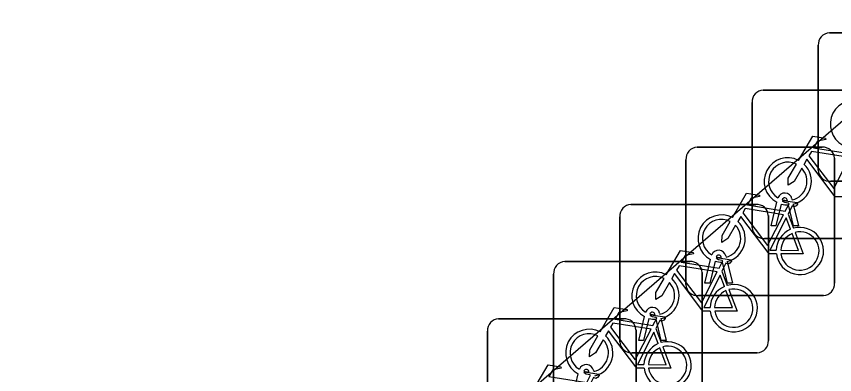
# Model space of a CAD drawing. Extents: x 157466 to 158888, y 383063 to 384677.
# Drawn here: x 157988.78 to 157994.29, y 383885.56 to 383887.97 of the extents above; entities that cross this region are included whole.
import ezdxf

# ---------------------------------------------------------------- set-up
doc = ezdxf.new("R2010")
doc.units = 0
doc.layers.add('IMGEO_Fietsenrek', color=7, linetype='Continuous')
doc.layers.add('IMGEO_Parkeervlak_halfverhard', color=7, linetype='Continuous')

msp = doc.modelspace()

# ---------------------------------------------------------------- linework, layer by layer
at = {"layer": 'IMGEO_Fietsenrek'}
for p, q in [((157994.2509, 383887.8585), (157995.0918, 383887.8585)), ((157995.0918, 383887.8585), (157994.2509, 383887.8585)), ((157994.1765, 383886.9339), (157994.1765, 383887.7748)), ((157994.1765, 383887.7748), (157994.1765, 383886.9339)), ((157993.8059, 383887.4735), (157994.6468, 383887.4735)), ((157994.6468, 383887.4735), (157993.8059, 383887.4735)), ((157993.7315, 383886.5489), (157993.7315, 383887.3898)), ((157993.7315, 383887.3898), (157993.7315, 383886.5489)), ((157993.3609, 383887.0885), (157994.2018, 383887.0885)), ((157994.2018, 383887.0885), (157993.3609, 383887.0885)), ((157993.2865, 383886.1639), (157993.2865, 383887.0048)), ((157993.2865, 383887.0048), (157993.2865, 383886.1639)), ((157994.2855, 383887.0141), (157994.2855, 383886.1732)), ((157994.2855, 383886.1732), (157994.2855, 383887.0141)), ((157995.1011, 383886.8595), (157994.2602, 383886.8595)), ((157994.2602, 383886.8595), (157995.1011, 383886.8595)), ((157992.9159, 383886.7035), (157993.7568, 383886.7035)), ((157993.7568, 383886.7035), (157992.9159, 383886.7035)), ((157993.8585, 383886.5583), (157993.8968, 383886.7183)), ((157993.9272, 383886.7061), (157993.8919, 383886.5583)), ((157993.9689, 383886.7299), (157993.9679, 383886.7342)), ((157994.01, 383886.5583), (157993.9761, 383886.7)), ((157993.9996, 383886.7414), (157994.0014, 383886.7335)), ((157994.0084, 383886.7043), (157994.0434, 383886.5583)), ((157992.8415, 383885.7789), (157992.8415, 383886.6198)), ((157992.8415, 383886.6198), (157992.8415, 383885.7789)), ((157993.8405, 383886.6291), (157993.8405, 383885.7882)), ((157993.8405, 383885.7882), (157993.8405, 383886.6291)), ((157993.9732, 383886.6382), (157994.0095, 383886.543)), ((157993.8919, 383886.5583), (157993.8585, 383886.5583)), ((157994.0434, 383886.5583), (157994.01, 383886.5583)), ((157994.6561, 383886.4745), (157993.8152, 383886.4745)), ((157993.8152, 383886.4745), (157994.6561, 383886.4745)), ((157992.4709, 383886.3185), (157993.3118, 383886.3185)), ((157993.3118, 383886.3185), (157992.4709, 383886.3185)), ((157993.4135, 383886.1733), (157993.4518, 383886.3333)), ((157993.4822, 383886.3211), (157993.4469, 383886.1733)), ((157993.5239, 383886.3449), (157993.5229, 383886.3492)), ((157993.565, 383886.1733), (157993.5311, 383886.315)), ((157993.5546, 383886.3564), (157993.5564, 383886.3485)), ((157993.5634, 383886.3193), (157993.5984, 383886.1733)), ((157992.3965, 383885.3939), (157992.3965, 383886.2348)), ((157992.3965, 383886.2348), (157992.3965, 383885.3939)), ((157993.3955, 383886.2441), (157993.3955, 383885.4032)), ((157993.3955, 383885.4032), (157993.3955, 383886.2441)), ((157993.5282, 383886.2532), (157993.5645, 383886.158)), ((157993.4469, 383886.1733), (157993.4135, 383886.1733)), ((157993.5984, 383886.1733), (157993.565, 383886.1733)), ((157994.2111, 383886.0895), (157993.3702, 383886.0895)), ((157993.3702, 383886.0895), (157994.2111, 383886.0895)), ((157992.0259, 383885.9335), (157992.8668, 383885.9335)), ((157992.8668, 383885.9335), (157992.0259, 383885.9335)), ((157992.9685, 383885.7883), (157993.0068, 383885.9483)), ((157993.0372, 383885.9361), (157993.0019, 383885.7883)), ((157993.0789, 383885.9599), (157993.0779, 383885.9642)), ((157993.12, 383885.7883), (157993.0861, 383885.93)), ((157993.1096, 383885.9714), (157993.1114, 383885.9635)), ((157993.1184, 383885.9343), (157993.1534, 383885.7883)), ((157991.9515, 383885.0089), (157991.9515, 383885.8498)), ((157991.9515, 383885.8498), (157991.9515, 383885.0089)), ((157992.9505, 383885.8591), (157992.9505, 383885.0182)), ((157992.9505, 383885.0182), (157992.9505, 383885.8591)), ((157993.0832, 383885.8682), (157993.1195, 383885.773)), ((157993.0019, 383885.7883), (157992.9685, 383885.7883)), ((157993.1534, 383885.7883), (157993.12, 383885.7883)), ((157993.7661, 383885.7045), (157992.9252, 383885.7045)), ((157992.9252, 383885.7045), (157993.7661, 383885.7045)), ((157992.5235, 383885.4033), (157992.5618, 383885.5633)), ((157992.6339, 383885.5749), (157992.6329, 383885.5792)), ((157992.6646, 383885.5864), (157992.6664, 383885.5785))]:
    msp.add_line(p, q, dxfattribs=at)
for points in [[(157994.0441, 383887.0002), (157994.1388, 383887.1637), (157994.225, 383887.1499), (157994.2267, 383887.1412), (157994.1706, 383887.1303), (157994.1444, 383887.085), (157994.3996, 383887.0442)], [(157994.3867, 383887.019), (157994.1299, 383887.06), (157994.1132, 383887.0312), (157994.2802, 383886.8109), (157994.3867, 383887.019)], [(157994.0648, 383886.9477), (157994.0132, 383886.8585), (157993.9733, 383886.8325), (157993.9745, 383886.88), (157994.029, 383886.9742)], [(157994.3398, 383886.7555), (157994.2901, 383886.7556), (157994.0994, 383887.0073), (157994.0804, 383886.9745)], [(157993.5991, 383886.6152), (157993.6938, 383886.7787), (157993.78, 383886.7649), (157993.7817, 383886.7562), (157993.7256, 383886.7453), (157993.6994, 383886.7), (157993.9546, 383886.6592)], [(157993.9546, 383886.6592), (157993.9796, 383886.708), (157993.9745, 383886.712), (157993.9513, 383886.7157), (157993.9386, 383886.7232), (157993.9376, 383886.7263), (157993.9398, 383886.7309), (157994.0346, 383886.7158), (157994.0369, 383886.7055), (157994.0275, 383886.6931), (157994.0151, 383886.6867), (157994.0006, 383886.6929), (157993.9732, 383886.6382)], [(157993.9417, 383886.634), (157993.6849, 383886.675), (157993.6682, 383886.6462), (157993.8352, 383886.4259), (157993.9417, 383886.634)], [(157993.6198, 383886.5627), (157993.5682, 383886.4735), (157993.5283, 383886.4475), (157993.5295, 383886.495), (157993.584, 383886.5892)], [(157993.8948, 383886.3705), (157993.8451, 383886.3706), (157993.6544, 383886.6223), (157993.6354, 383886.5895)], [(157993.9897, 383886.536), (157993.9604, 383886.6128), (157993.851, 383886.3947), (157993.8937, 383886.3946)], [(157993.9237, 383886.3945), (157994.0436, 383886.3943), (157994.0004, 383886.5079)], [(157994.0202, 383886.5148), (157994.0752, 383886.3702), (157993.9251, 383886.3705)], [(157993.1541, 383886.2302), (157993.2488, 383886.3937), (157993.335, 383886.3799), (157993.3367, 383886.3712), (157993.2806, 383886.3603), (157993.2544, 383886.315), (157993.5096, 383886.2742)], [(157993.5096, 383886.2742), (157993.5346, 383886.323), (157993.5295, 383886.327), (157993.5063, 383886.3307), (157993.4936, 383886.3382), (157993.4926, 383886.3413), (157993.4948, 383886.3459), (157993.5896, 383886.3308), (157993.5919, 383886.3205), (157993.5825, 383886.3081), (157993.5701, 383886.3017), (157993.5556, 383886.3079), (157993.5282, 383886.2532)], [(157993.4967, 383886.249), (157993.2399, 383886.29), (157993.2232, 383886.2612), (157993.3902, 383886.0409), (157993.4967, 383886.249)], [(157993.1748, 383886.1777), (157993.1232, 383886.0885), (157993.0833, 383886.0625), (157993.0845, 383886.11), (157993.139, 383886.2042)], [(157993.4498, 383885.9855), (157993.4001, 383885.9856), (157993.2094, 383886.2373), (157993.1904, 383886.2045)], [(157993.5447, 383886.151), (157993.5154, 383886.2278), (157993.406, 383886.0097), (157993.4487, 383886.0096)], [(157993.4787, 383886.0095), (157993.5986, 383886.0093), (157993.5554, 383886.1229)], [(157993.5752, 383886.1298), (157993.6302, 383885.9852), (157993.4801, 383885.9855)], [(157992.7091, 383885.8452), (157992.8038, 383886.0087), (157992.89, 383885.9949), (157992.8917, 383885.9862), (157992.8356, 383885.9753), (157992.8094, 383885.93), (157993.0646, 383885.8892)], [(157993.0646, 383885.8892), (157993.0896, 383885.938), (157993.0845, 383885.942), (157993.0613, 383885.9457), (157993.0486, 383885.9532), (157993.0476, 383885.9563), (157993.0498, 383885.9609), (157993.1446, 383885.9458), (157993.1469, 383885.9355), (157993.1375, 383885.9231), (157993.1251, 383885.9167), (157993.1106, 383885.9229), (157993.0832, 383885.8682)], [(157993.0517, 383885.864), (157992.7949, 383885.905), (157992.7782, 383885.8762), (157992.9452, 383885.6559), (157993.0517, 383885.864)], [(157992.7298, 383885.7927), (157992.6782, 383885.7035), (157992.6383, 383885.6775), (157992.6395, 383885.725), (157992.694, 383885.8192)], [(157993.0048, 383885.6005), (157992.9551, 383885.6006), (157992.7644, 383885.8523), (157992.7454, 383885.8195)], [(157993.0997, 383885.766), (157993.0704, 383885.8428), (157992.961, 383885.6247), (157993.0037, 383885.6246)], [(157993.0337, 383885.6245), (157993.1536, 383885.6243), (157993.1104, 383885.7379)], [(157993.1302, 383885.7448), (157993.1852, 383885.6002), (157993.0351, 383885.6005)], [(157992.2641, 383885.4602), (157992.3588, 383885.6237), (157992.445, 383885.6099), (157992.4467, 383885.6012), (157992.3906, 383885.5903), (157992.3644, 383885.545), (157992.6196, 383885.5042)], [(157992.6196, 383885.5042), (157992.6446, 383885.553), (157992.6395, 383885.557), (157992.6163, 383885.5607), (157992.6036, 383885.5682), (157992.6026, 383885.5713), (157992.6048, 383885.5759), (157992.6996, 383885.5608), (157992.7019, 383885.5505), (157992.6925, 383885.5381), (157992.6801, 383885.5317), (157992.6656, 383885.5379), (157992.6382, 383885.4832)]]:
    msp.add_lwpolyline(points, dxfattribs=at)
for centre, radius, start, end in [((157994.2542, 383887.7806), 0.0779, 92.4484, 184.2845), ((157994.2542, 383887.7806), 0.0779, 92.4484, 184.2845), ((157993.8092, 383887.3956), 0.0779, 92.4484, 184.2845), ((157993.8092, 383887.3956), 0.0779, 92.4484, 184.2845), ((157994.4161, 383887.2439), 0.159, 62.6766, 242.1369), ((157993.3642, 383887.0106), 0.0779, 92.4484, 184.2845), ((157993.3642, 383887.0106), 0.0779, 92.4484, 184.2845), ((157994.2076, 383887.0108), 0.0779, 2.4484, 94.2845), ((157994.2076, 383887.0108), 0.0779, 2.4484, 94.2845), ((157993.9711, 383886.8589), 0.159, 62.6766, 242.1369), ((157993.9711, 383886.8589), 0.129, 63.3192, 238.903), ((157993.9711, 383886.8589), 0.159, 283.5766, 46.6042), ((157993.9711, 383886.8589), 0.129, 283.6043, 43.4302), ((157994.2544, 383886.9372), 0.0779, 182.4484, 274.2845), ((157994.2544, 383886.9372), 0.0779, 182.4484, 274.2845), ((157993.9509, 383886.7303), 0.0499, 12.8025, 158.6934), ((157992.9192, 383886.6256), 0.0779, 92.4484, 184.2845), ((157992.9192, 383886.6256), 0.0779, 92.4484, 184.2845), ((157993.7626, 383886.6258), 0.0779, 2.4484, 94.2845), ((157993.7626, 383886.6258), 0.0779, 2.4484, 94.2845), ((157993.9711, 383886.8589), 0.159, 253.9967, 271.7867), ((157993.9509, 383886.7303), 0.0174, 12.8025, 163.4502), ((157993.9711, 383886.8589), 0.129, 253.415, 269.0204), ((157993.5261, 383886.4739), 0.159, 62.6766, 242.1369), ((157993.5261, 383886.4739), 0.129, 63.3192, 238.903), ((157993.5261, 383886.4739), 0.159, 283.5766, 46.6042), ((157993.5261, 383886.4739), 0.129, 283.6043, 43.4302), ((157993.8094, 383886.5522), 0.0779, 182.4484, 274.2845), ((157993.8094, 383886.5522), 0.0779, 182.4484, 274.2845), ((157994.0527, 383886.3899), 0.159, 113.3408, 178.3217), ((157994.0527, 383886.3899), 0.159, 187.0065, 105.7708), ((157994.0527, 383886.3899), 0.129, 113.923, 177.9556), ((157994.0527, 383886.3899), 0.129, 188.6715, 104.5883), ((157993.5059, 383886.3453), 0.0499, 12.8025, 158.6934), ((157992.4742, 383886.2406), 0.0779, 92.4484, 184.2845), ((157992.4742, 383886.2406), 0.0779, 92.4484, 184.2845), ((157993.3176, 383886.2408), 0.0779, 2.4484, 94.2845), ((157993.3176, 383886.2408), 0.0779, 2.4484, 94.2845), ((157993.5261, 383886.4739), 0.159, 253.9967, 271.7867), ((157993.5059, 383886.3453), 0.0174, 12.8025, 163.4502), ((157993.5261, 383886.4739), 0.129, 253.415, 269.0204), ((157993.0811, 383886.0889), 0.159, 62.6766, 242.1369), ((157993.0811, 383886.0889), 0.129, 63.3192, 238.903), ((157993.0811, 383886.0889), 0.159, 283.5766, 46.6042), ((157993.0811, 383886.0889), 0.129, 283.6043, 43.4302), ((157993.3644, 383886.1672), 0.0779, 182.4484, 274.2845), ((157993.3644, 383886.1672), 0.0779, 182.4484, 274.2845), ((157993.6077, 383886.0049), 0.159, 113.3408, 178.3217), ((157993.6077, 383886.0049), 0.159, 187.0065, 105.7708), ((157994.2078, 383886.1674), 0.0779, 272.4484, 4.2845), ((157994.2078, 383886.1674), 0.0779, 272.4484, 4.2845), ((157993.6077, 383886.0049), 0.129, 113.923, 177.9556), ((157993.6077, 383886.0049), 0.129, 188.6715, 104.5883), ((157993.0609, 383885.9603), 0.0499, 12.8025, 158.6934), ((157992.0292, 383885.8556), 0.0779, 92.4484, 184.2845), ((157992.0292, 383885.8556), 0.0779, 92.4484, 184.2845), ((157992.8726, 383885.8558), 0.0779, 2.4484, 94.2845), ((157992.8726, 383885.8558), 0.0779, 2.4484, 94.2845), ((157993.0811, 383886.0889), 0.159, 253.9967, 271.7867), ((157993.0609, 383885.9603), 0.0174, 12.8025, 163.4502), ((157993.0811, 383886.0889), 0.129, 253.415, 269.0204), ((157992.6361, 383885.7039), 0.159, 62.6766, 242.1369), ((157992.6361, 383885.7039), 0.129, 63.3192, 238.903), ((157992.6361, 383885.7039), 0.159, 283.5766, 46.6042), ((157992.6361, 383885.7039), 0.129, 283.6043, 43.4302), ((157992.9194, 383885.7822), 0.0779, 182.4484, 274.2845), ((157992.9194, 383885.7822), 0.0779, 182.4484, 274.2845), ((157993.1627, 383885.6199), 0.159, 113.3408, 178.3217), ((157993.1627, 383885.6199), 0.159, 187.0065, 105.7708), ((157993.7628, 383885.7824), 0.0779, 272.4484, 4.2845), ((157993.7628, 383885.7824), 0.0779, 272.4484, 4.2845), ((157993.1627, 383885.6199), 0.129, 113.923, 177.9556), ((157993.1627, 383885.6199), 0.129, 188.6715, 104.5883), ((157992.6159, 383885.5753), 0.0499, 12.8025, 158.6934), ((157992.6159, 383885.5753), 0.0174, 12.8025, 163.4502), ((157992.6361, 383885.7039), 0.129, 253.415, 269.0204)]:
    msp.add_arc(centre, radius, start, end, dxfattribs=at)
at = {"layer": 'IMGEO_Parkeervlak_halfverhard'}
msp.add_lwpolyline([(158003.276, 383891.048), (158001.192, 383893.195), (158000, 383892.164), (157988.783, 383882.458), (157990.726, 383879.963)], dxfattribs=at)

doc.saveas('drawing.dxf')
